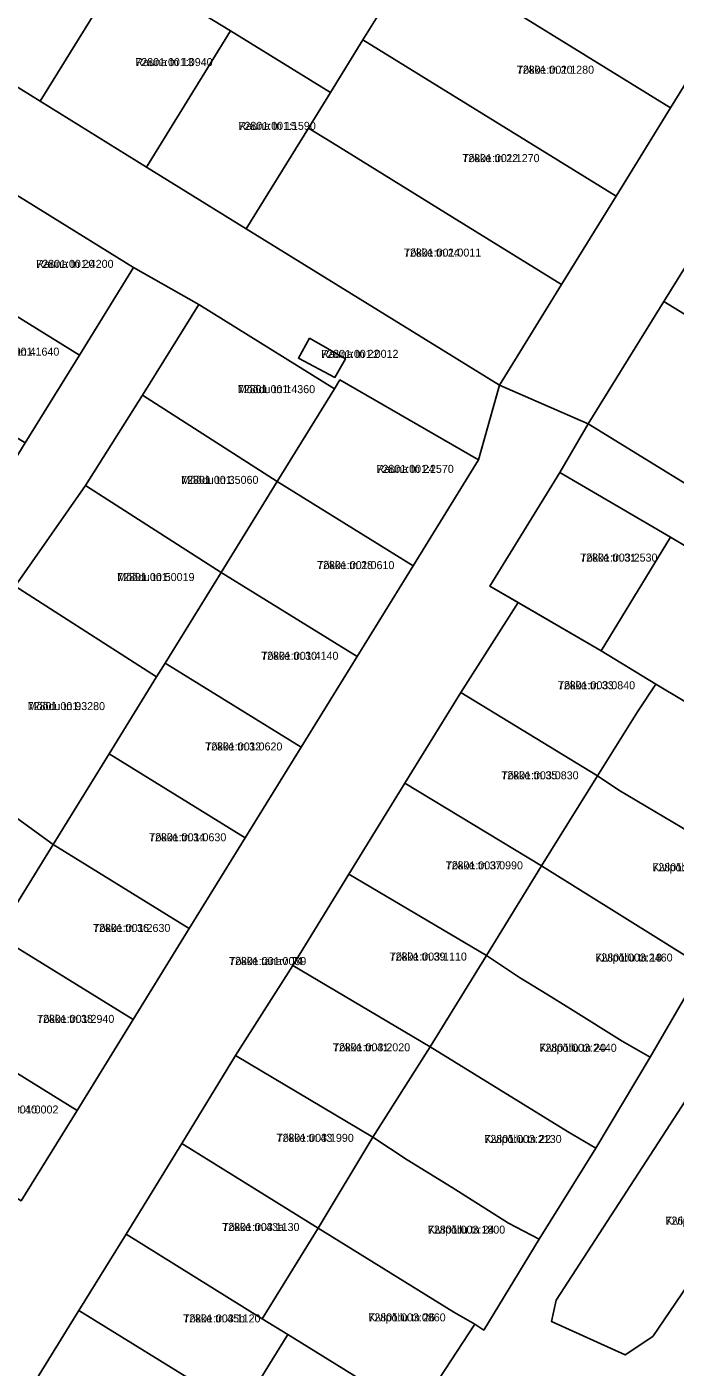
# Model space of a CAD drawing. Extents: x 504287 to 537970, y 6539941 to 6586214.
# Drawn here: x 530637.9 to 530759.6, y 6575519.7 to 6575770.9 of the extents above; entities that cross this region are included whole.
import ezdxf

# ---------------------------------------------------------------- set-up
doc = ezdxf.new("R2010")
doc.units = 0
for name, color, linetype in [('L_AADRESS', 7, 'Continuous'), ('PIIR', 7, 'Continuous'), ('TUNNUS', 7, 'Continuous')]:
    doc.layers.add(name, color=color, linetype=linetype)

msp = doc.modelspace()

# ---------------------------------------------------------------- linework, layer by layer
at = {"layer": 'PIIR'}
for points in [[(530768.95, 6575772.29), (530758.72, 6575755.73), (530711.23, 6575785.06), (530720.18, 6575799.55), (530721.46, 6575801.62)], [(530621.85, 6575771.65), (530636.18, 6575794.84), (530639.74, 6575792.65), (530642.29, 6575791.07), (530654.9, 6575783.28), (530656.18, 6575782.48), (530640.42, 6575756.97), (530620.42, 6575769.33)], [(530665.17, 6575776.93), (530669.53, 6575783.98), (530674.68, 6575780.8), (530683.04, 6575794.19), (530707.54, 6575779.06), (530701.01, 6575768.5), (530694.89, 6575758.58), (530676.17, 6575770.14)], [(530707.54, 6575779.06), (530711.23, 6575785.06), (530758.72, 6575755.73), (530748.5, 6575739.17), (530701.01, 6575768.5)], [(530656.18, 6575782.48), (530657.45, 6575781.7), (530665.17, 6575776.93), (530676.17, 6575770.14), (530660.41, 6575744.62), (530640.42, 6575756.97)], [(530694.89, 6575758.58), (530690.79, 6575751.94), (530679.12, 6575733.06), (530660.41, 6575744.62), (530676.17, 6575770.14)], [(530717.81, 6575735.25), (530695.3, 6575749.15), (530690.79, 6575751.94), (530694.89, 6575758.58), (530701.01, 6575768.5), (530748.5, 6575739.17), (530738.28, 6575722.61)], [(530690.79, 6575751.94), (530695.3, 6575749.15), (530717.81, 6575735.25), (530729.76, 6575727.86), (530738.28, 6575722.61), (530726.63, 6575703.74), (530679.12, 6575733.06)], [(530657.99, 6575725.8), (530647.82, 6575709.35), (530621.43, 6575725.65), (530631.59, 6575742.1)], [(530771.72, 6575742.37), (530802.41, 6575723.56), (530788.17, 6575700.62), (530757.48, 6575719.44)], [(530657.99, 6575725.8), (530670.23, 6575718.84), (530659.65, 6575701.84), (530648.95, 6575684.94), (530635.78, 6575666.09), (530622.34, 6575649.92), (530613.93, 6575635.49), (530603.85, 6575618.2), (530593.34, 6575601.18), (530582.83, 6575584.16), (530574.03, 6575589.76), (530584.43, 6575606.84), (530591.47, 6575618.15), (530607.65, 6575644.22), (530620.15, 6575664.57), (530625.14, 6575672.63), (530637.66, 6575692.9), (530647.82, 6575709.35)], [(530614.31, 6575714.38), (530621.43, 6575725.65), (530647.82, 6575709.35), (530637.66, 6575692.9), (530611.27, 6575709.2)], [(530695.64, 6575703.04), (530684.9, 6575685.65), (530659.65, 6575701.84), (530670.23, 6575718.84)], [(530757.48, 6575719.44), (530788.17, 6575700.62), (530773.98, 6575677.65), (530743.28, 6575696.47)], [(530690.97, 6575712.52), (530697.72, 6575708.7), (530695.74, 6575705.2), (530688.89, 6575708.83)], [(530690.97, 6575712.52), (530688.89, 6575708.83), (530695.74, 6575705.2), (530697.72, 6575708.7)], [(530696.67, 6575704.71), (530722.69, 6575689.76), (530710.42, 6575669.89), (530684.9, 6575685.65), (530695.64, 6575703.04)], [(530684.9, 6575685.65), (530674.39, 6575668.65), (530648.95, 6575684.94), (530659.65, 6575701.84)], [(530737.93, 6575687.36), (530758.71, 6575675.27), (530745.7, 6575653.92), (530724.81, 6575666.09)], [(530674.39, 6575668.65), (530663.88, 6575651.64), (530662.3, 6575649.09), (530635.78, 6575666.09), (530648.95, 6575684.94)], [(530710.42, 6575669.89), (530699.91, 6575652.87), (530674.39, 6575668.65), (530684.9, 6575685.65)], [(530745.7, 6575653.92), (530758.71, 6575675.27), (530779.26, 6575663), (530766.24, 6575641.55), (530755.97, 6575647.71)], [(530674.39, 6575668.65), (530699.91, 6575652.87), (530689.41, 6575635.88), (530663.88, 6575651.64)], [(530634.18, 6575623.92), (530623.71, 6575630.39), (530613.93, 6575635.49), (530622.34, 6575649.92), (530635.78, 6575666.09), (530662.3, 6575649.09), (530653.37, 6575634.63), (530642.86, 6575617.62)], [(530730.15, 6575662.98), (530745.7, 6575653.92), (530755.97, 6575647.71), (530752.49, 6575642.5), (530745.01, 6575630.49), (530719.4, 6575646.11)], [(530662.3, 6575649.09), (530663.88, 6575651.64), (530689.41, 6575635.88), (530678.89, 6575618.87), (530653.37, 6575634.63)], [(530748.99, 6575627.82), (530745.01, 6575630.49), (530752.49, 6575642.5), (530755.97, 6575647.71), (530766.24, 6575641.55), (530771.23, 6575638.63), (530772.98, 6575637.47), (530776.04, 6575635.04), (530786.07, 6575628.85), (530775.71, 6575611.98), (530770.72, 6575614.64), (530760.82, 6575620.82)], [(530719.4, 6575646.11), (530745.01, 6575630.49), (530734.52, 6575613.61), (530708.84, 6575629.11)], [(530613.93, 6575635.49), (530623.71, 6575630.39), (530634.18, 6575623.92), (530642.86, 6575617.62), (530632.35, 6575600.6), (530603.85, 6575618.2)], [(530678.89, 6575618.87), (530668.38, 6575601.86), (530642.86, 6575617.62), (530653.37, 6575634.63)], [(530764.77, 6575594.76), (530734.52, 6575613.61), (530745.01, 6575630.49), (530748.99, 6575627.82), (530760.82, 6575620.82), (530770.72, 6575614.64), (530775.71, 6575611.98)], [(530708.84, 6575629.11), (530734.52, 6575613.61), (530724.2, 6575596.84), (530698.36, 6575612.09)], [(530632.35, 6575600.6), (530642.86, 6575617.62), (530668.38, 6575601.86), (530657.89, 6575584.85)], [(530698.36, 6575612.09), (530724.2, 6575596.84), (530713.64, 6575579.68), (530687.83, 6575594.97)], [(530735.5, 6575589.56), (530730.37, 6575592.72), (530724.2, 6575596.84), (530734.52, 6575613.61), (530764.77, 6575594.76), (530754.9, 6575577.77), (530749.61, 6575580.77), (530739.92, 6575586.84)], [(530632.35, 6575600.6), (530657.89, 6575584.85), (530647.36, 6575567.8), (530621.84, 6575583.58)], [(530724.2, 6575596.84), (530730.37, 6575592.72), (530735.5, 6575589.56), (530739.92, 6575586.84), (530749.61, 6575580.77), (530754.9, 6575577.77), (530744.71, 6575560.72), (530739.38, 6575563.81), (530713.64, 6575579.68)], [(530677.11, 6575578.08), (530687.83, 6575594.97), (530713.64, 6575579.68), (530702.84, 6575562.76)], [(530621.84, 6575583.58), (530647.36, 6575567.8), (530636.86, 6575550.85), (530611.33, 6575566.56)], [(530734.05, 6575543.67), (530728.34, 6575546.64), (530717.76, 6575553.35), (530709.29, 6575558.54), (530702.84, 6575562.76), (530713.64, 6575579.68), (530739.38, 6575563.81), (530744.71, 6575560.72)], [(530677.11, 6575578.08), (530702.84, 6575562.76), (530692.62, 6575545.72), (530667.05, 6575561.6)], [(530750.19, 6575521.97), (530736.35, 6575528.25), (530737.27, 6575532.21), (530762.26, 6575570.77), (530779.17, 6575560.33), (530755.4, 6575525.43)], [(530682.13, 6575528.75), (530656.56, 6575544.59), (530667.05, 6575561.6), (530692.62, 6575545.72)], [(530702.84, 6575562.76), (530709.29, 6575558.54), (530717.76, 6575553.35), (530728.34, 6575546.64), (530734.05, 6575543.67), (530723.67, 6575526.62), (530721.98, 6575527.7), (530718.06, 6575530), (530692.62, 6575545.72)], [(530656.56, 6575544.59), (530682.13, 6575528.75), (530686.9, 6575525.8), (530678.07, 6575511.51), (530647.71, 6575530.27)], [(530682.13, 6575528.75), (530692.62, 6575545.72), (530718.06, 6575530), (530721.98, 6575527.7), (530710.86, 6575510.75), (530708.43, 6575512.5), (530686.9, 6575525.8)], [(530662.24, 6575498.81), (530636.95, 6575512.85), (530647.71, 6575530.27), (530678.07, 6575511.51), (530685.34, 6575507.02), (530678.88, 6575492.2), (530671.01, 6575474.14), (530652.1, 6575482.37)], [(530678.88, 6575492.2), (530685.34, 6575507.02), (530678.07, 6575511.51), (530686.9, 6575525.8), (530708.43, 6575512.5), (530696.28, 6575484.6)]]:
    msp.add_lwpolyline(points, close=True, dxfattribs=at)
for points in [[(530800.06, 6575788.34), (530785.86, 6575765.37), (530771.72, 6575742.37), (530757.48, 6575719.44), (530743.28, 6575696.47), (530726.63, 6575703.74), (530738.28, 6575722.61), (530748.5, 6575739.17), (530758.72, 6575755.73), (530768.95, 6575772.29)], [(530621.85, 6575771.65), (530620.42, 6575769.33), (530640.42, 6575756.97), (530660.41, 6575744.62), (530679.12, 6575733.06), (530726.63, 6575703.74), (530722.69, 6575689.76), (530696.67, 6575704.71), (530695.64, 6575703.04), (530670.23, 6575718.84), (530657.99, 6575725.8), (530631.59, 6575742.1), (530613.99, 6575752.97), (530596.39, 6575763.84), (530578.79, 6575774.71)], [(530636.86, 6575550.85), (530647.36, 6575567.8), (530657.89, 6575584.85), (530668.38, 6575601.86), (530678.89, 6575618.87), (530689.41, 6575635.88), (530699.91, 6575652.87), (530710.42, 6575669.89), (530722.69, 6575689.76), (530726.63, 6575703.74), (530743.28, 6575696.47), (530737.93, 6575687.36), (530724.81, 6575666.09), (530730.15, 6575662.98), (530719.4, 6575646.11), (530708.84, 6575629.11), (530698.36, 6575612.09), (530687.83, 6575594.97), (530677.11, 6575578.08), (530667.05, 6575561.6), (530656.56, 6575544.59), (530647.71, 6575530.27), (530636.95, 6575512.85)], [(530779.26, 6575663), (530758.71, 6575675.27), (530737.93, 6575687.36), (530743.28, 6575696.47), (530773.98, 6575677.65)], [(530766.72, 6575523.42), (530755.79, 6575506.41), (530760.57, 6575503.51), (530758.93, 6575501.82), (530754.16, 6575504.44), (530741.27, 6575510.08), (530726.03, 6575515.29), (530719.88, 6575509.75), (530710.86, 6575510.75), (530721.98, 6575527.7), (530723.67, 6575526.62), (530734.05, 6575543.67), (530744.71, 6575560.72), (530754.9, 6575577.77), (530764.77, 6575594.76)], [(530762.26, 6575570.77), (530737.27, 6575532.21), (530736.35, 6575528.25), (530750.19, 6575521.97), (530755.4, 6575525.43), (530779.17, 6575560.33)]]:
    msp.add_lwpolyline(points, dxfattribs=at)

# ---------------------------------------------------------------- texts
at = {"layer": 'L_AADRESS'}
for s, p in [('Rauna tn 13', (530658.3, 6575763.55)), ('Tõkke tn 20', (530729.86, 6575762.12)), ('Rauna tn 15', (530677.65, 6575751.6)), ('Tõkke tn 22', (530719.64, 6575745.55)), ('Tõkke tn 24', (530708.69, 6575727.84)), ('Rauna tn 20', (530639.71, 6575725.73)), ('Mõõdu tn 4', (530629.54, 6575709.27)), ('Rauna tn 22', (530693.17, 6575708.86)), ('Mõõdu tn 1', (530677.53, 6575702.24)), ('Rauna tn 24', (530703.54, 6575687.3)), ('Mõõdu tn 3', (530666.9, 6575685.24)), ('Tõkke tn 31', (530741.76, 6575670.67)), ('Tõkke tn 28', (530692.4, 6575669.26)), ('Mõõdu tn 5', (530654.9, 6575667.02)), ('Tõkke tn 30', (530681.9, 6575652.26)), ('Tõkke tn 33', (530737.56, 6575646.74)), ('Mõõdu tn 9', (530638.11, 6575642.83)), ('Tõkke tn 32', (530671.39, 6575635.26)), ('Tõkke tn 35', (530726.96, 6575629.86)), ('Tõkke tn 34', (530660.87, 6575618.24)), ('Tõkke tn 37', (530716.52, 6575612.98)), ('Kivipõllu tn 16', (530755.3, 6575612.62)), ('Tõkke tn 36', (530650.37, 6575601.24)), ('Tõkke tn 39', (530706, 6575595.88)), ('Kivipõllu tn 18', (530744.6, 6575595.69)), ('Tõkke tänav T4', (530675.88, 6575595.03)), ('Tõkke tn 38', (530639.86, 6575584.2)), ('Tõkke tn 41', (530695.36, 6575578.87)), ('Kivipõllu tn 20', (530734.11, 6575578.78)), ('Tõkke tn 40', (530629.37, 6575567.21)), ('Tõkke tn 43', (530684.78, 6575561.9)), ('Kivipõllu tn 22', (530723.78, 6575561.68)), ('Tõkke tn 43a', (530674.6, 6575545.18)), ('Kivipõllu tn 16a', (530757.76, 6575546.36)), ('Kivipõllu tn 24', (530713.19, 6575544.69)), ('Tõkke tn 45b', (530667.28, 6575528.05)), ('Kivipõllu tn 26', (530702.02, 6575528.24))]:
    msp.add_text(s, height=1.5, dxfattribs=at).set_placement(p)
at = {"layer": 'TUNNUS'}
for s, p in [('72801:001:0940', (530658.3, 6575763.55)), ('72801:001:1280', (530729.86, 6575762.12)), ('72801:001:1590', (530677.65, 6575751.6)), ('72801:001:1270', (530719.64, 6575745.55)), ('72801:001:0011', (530708.69, 6575727.84)), ('72801:001:4200', (530639.71, 6575725.73)), ('72801:001:1640', (530629.54, 6575709.27)), ('72801:001:0012', (530693.17, 6575708.86)), ('72801:001:4360', (530677.53, 6575702.24)), ('72801:001:2570', (530703.54, 6575687.3)), ('72801:001:5060', (530666.9, 6575685.24)), ('72801:003:2530', (530741.76, 6575670.67)), ('72801:001:0610', (530692.4, 6575669.26)), ('72801:001:0019', (530654.9, 6575667.02)), ('72801:001:4140', (530681.9, 6575652.26)), ('72801:003:0840', (530737.56, 6575646.74)), ('72801:001:3280', (530638.11, 6575642.83)), ('72801:001:0620', (530671.39, 6575635.26)), ('72801:003:0830', (530726.96, 6575629.86)), ('72801:001:0630', (530660.87, 6575618.24)), ('72801:003:0990', (530716.52, 6575612.98)), ('72801:003:1790', (530755.3, 6575612.62)), ('72801:001:2630', (530650.37, 6575601.24)), ('72801:003:1110', (530706, 6575595.88)), ('72801:003:2460', (530744.6, 6575595.69)), ('72801:001:0089', (530675.88, 6575595.03)), ('72801:001:2940', (530639.86, 6575584.2)), ('72801:003:2020', (530695.36, 6575578.87)), ('72801:003:2440', (530734.11, 6575578.78)), ('72801:001:0002', (530629.37, 6575567.21)), ('72801:003:1990', (530684.78, 6575561.9)), ('72801:003:2130', (530723.78, 6575561.68)), ('72801:003:1130', (530674.6, 6575545.18)), ('72601:001:1084', (530757.76, 6575546.36)), ('72801:003:1800', (530713.19, 6575544.69)), ('72801:003:1120', (530667.28, 6575528.05)), ('72801:003:0860', (530702.02, 6575528.24))]:
    msp.add_text(s, height=1.5, dxfattribs=at).set_placement(p)

doc.saveas('drawing.dxf')
